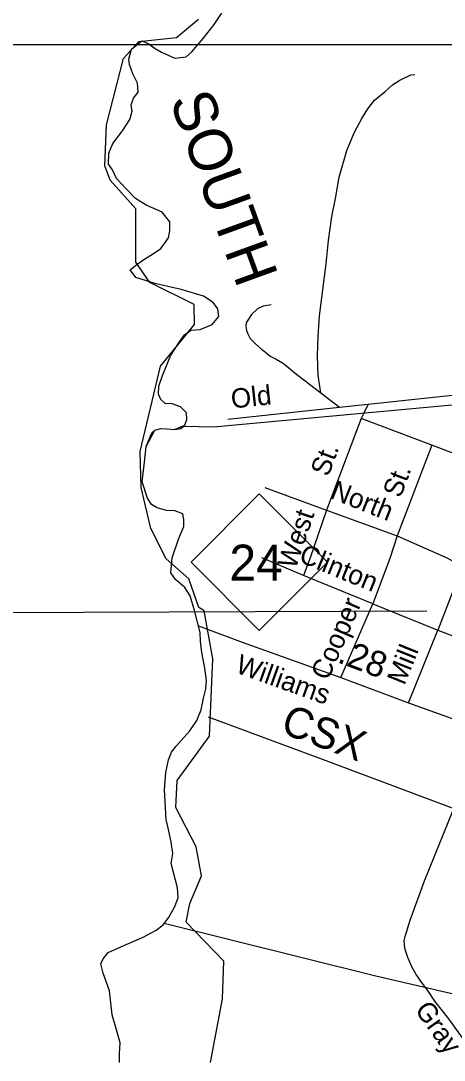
# Model space of a CAD drawing. Extents: x 2093524 to 2270757, y 289120 to 570408.
# Drawn here: x 2105108 to 2107171, y 452733 to 457799 of the extents above; entities that cross this region are included whole.
import ezdxf

# ---------------------------------------------------------------- set-up
doc = ezdxf.new("R2010")
doc.units = 0
for name, color, linetype in [('Exist Boundary Political City Limit New', 7, 'Continuous'), ('Exist Boundary Political CountyLine', 7, 'Continuous'), ('Exist Hydrographic Misc Water Feature', 7, 'Continuous'), ('Exist Hydrographic River Shore Label', 7, 'Continuous'), ('Exist Railroad Mainline', 7, 'Continuous'), ('Exist Railroad Mainline Label', 7, 'Continuous'), ('Exist Road Non-System Type 51', 7, 'Continuous'), ('Exist Road Non-System Type 51 Label', 7, 'Continuous'), ('Exist Road Primary NC Attributed', 7, 'Continuous'), ('Exist Road Primary NC Label', 7, 'Continuous'), ('Exist Road Primary NC Mileage Hundredths English Label', 7, 'Continuous'), ('Exist Road Primary NC Shield CELL', 7, 'Continuous'), ('Exist Road Primary NC Shield Number Label', 7, 'Continuous'), ('Exist Road Secondary Type 51 Attributed', 7, 'Continuous'), ('Exist Road Secondary Type 51 Label', 7, 'Continuous'), ('Exist Utilities Telephone Line', 7, 'Continuous'), ('Map Preparation Boundary City Limit Buffer Line', 7, 'Continuous'), ('Map Preparation Inset Cut Line', 7, 'Continuous'), ('Map Preparation Longitude Latitude Lines', 7, 'Continuous')]:
    doc.layers.add(name, color=color, linetype=linetype)

msp = doc.modelspace()

# ---------------------------------------------------------------- linework, layer by layer
at = {"layer": 'Exist Boundary Political City Limit New'}
for points in [[(2106046.8, 455819.3), (2108020.2, 456001.6), (2108258.8, 456658.4), (2108413, 456687), (2108500.5, 456688.3), (2108615.5, 456662.2), (2108709.8, 456618.7), (2108745.8, 456598.9), (2108873.8, 456511.7), (2109106.2, 456334.7), (2109135, 456309.5), (2109099.5, 456191.4), (2108968.2, 456138.6), (2109110.2, 453299.6), (2107520.5, 451083.8)], [(2105814.5, 454134.6), (2105827.8, 454197.4), (2105842.8, 454233.8), (2105864.2, 454261.8), (2105889, 454291.6), (2105932, 454337.8), (2105965, 454389.1), (2105986.5, 454440.3), (2105998, 454496.5), (2106009.5, 454542.8), (2106013, 454584.1), (2106004.8, 454643.6), (2105989.8, 454719.6), (2105983.2, 454775.8), (2105981.5, 454817.1), (2105955, 454924.5), (2105933.5, 454995.6), (2105907.2, 455036.9), (2105861, 455074.9), (2105839.5, 455108), (2105846, 455180.7), (2105875.8, 455271.6), (2105902.2, 455334.4), (2105902.2, 455367.4), (2105897.2, 455395.5), (2105859.2, 455410.4), (2105818, 455412.1), (2105771.8, 455425.3), (2105745.2, 455441.8), (2105725.5, 455471.6), (2105699, 455550.9), (2105710.5, 455646.8), (2105718.8, 455724.4), (2105747, 455790.5), (2105761.8, 455803.8), (2105789.8, 455812), (2105819.5, 455810.3), (2105857.5, 455807.1), (2105887.2, 455812), (2105900.8, 455823.2), (2106046.8, 455819.3)], [(2105588.2, 452721.6), (2105588.2, 452764.5), (2105591.5, 452817.4), (2105578.2, 452868.7), (2105553.5, 452954.6), (2105540.2, 453070.3), (2105509, 453156.2), (2105497.5, 453202.5), (2105509, 453227.3), (2105533.8, 453257), (2105609.8, 453291.7), (2105704, 453333.1), (2105766.8, 453366.1), (2105801.5, 453392.5), (2105827.8, 453427.2), (2105857.5, 453478.5), (2105874, 453524.8), (2105870.8, 453572.7), (2105841, 453691.7), (2105849.2, 453739.6), (2105841, 453795.8), (2105827.8, 453856.9), (2105816.2, 453906.5), (2105808, 454050.3), (2105814.5, 454134.6)]]:
    msp.add_lwpolyline(points, dxfattribs=at)
at = {"layer": 'Exist Boundary Political CountyLine'}
for points in [[(2105941.8, 457648.1), (2105996.2, 457712.5), (2106051, 457780.3), (2106123.5, 457891)], [(2105841, 453795.8), (2105827.8, 453856.9), (2105816.2, 453906.5), (2105808, 454050.3), (2105814.5, 454134.6), (2105827.8, 454197.4), (2105842.8, 454233.8), (2105864.2, 454261.8), (2105889, 454291.6), (2105932, 454337.8), (2105965, 454389.1), (2105986.5, 454440.3), (2105998, 454496.5), (2106009.5, 454542.8), (2106013, 454584.1), (2106004.8, 454643.6), (2105989.8, 454719.6), (2105983.2, 454775.8), (2105981.5, 454817.1), (2105955, 454924.5), (2105933.5, 454995.6), (2105907.2, 455036.9), (2105861, 455074.9), (2105839.5, 455108), (2105846, 455180.7), (2105875.8, 455271.6), (2105902.2, 455334.4), (2105902.2, 455367.4), (2105897.2, 455395.5), (2105859.2, 455410.4), (2105818, 455412.1), (2105771.8, 455425.3), (2105745.2, 455441.8), (2105725.5, 455471.6), (2105699, 455550.9), (2105710.5, 455646.8), (2105718.8, 455724.4), (2105761.8, 455803.8), (2105789.8, 455812), (2105819.5, 455810.3), (2105857.5, 455807.1), (2105907.2, 455828.5), (2105917, 455855), (2105915.5, 455888), (2105885.8, 455917.8), (2105846, 455931), (2105811.2, 455932.7), (2105789.8, 455952.5), (2105778.2, 455978.9), (2105780, 456018.6), (2105798, 456069.8), (2105839.5, 456169), (2105880.8, 456233.4), (2105905.5, 456268.1), (2105937, 456291.3), (2105981.5, 456294.6), (2106041, 456317.7), (2106072.2, 456357.4), (2106067.5, 456395.4), (2106046, 456425.1), (2105998, 456456.5), (2105889, 456489.6), (2105766.8, 456516), (2105669.2, 456547.4), (2105641.2, 456585.4), (2105667.5, 456605.3), (2105707.2, 456635), (2105755.2, 456664.8), (2105789.8, 456689.6), (2105808, 456712.7), (2105827.8, 456740.8), (2105834.5, 456775.5), (2105834.5, 456818.5), (2105796.5, 456866.4), (2105718.8, 456899.4), (2105667.5, 456932.5), (2105623, 456978.8), (2105575, 457030), (2105555.2, 457073), (2105535.5, 457099.4), (2105537, 457154), (2105556.8, 457200.2), (2105603.2, 457263), (2105639.5, 457317.6), (2105651, 457358.9), (2105646, 457388.6), (2105657.8, 457421.7), (2105679.2, 457451.4), (2105675.8, 457494.4), (2105654.2, 457540.7), (2105637.8, 457585.3), (2105634.5, 457611.8), (2105647.8, 457659.7), (2105697.2, 457701), (2105728.8, 457687.8), (2105763.5, 457663), (2105793.2, 457646.4), (2105859.2, 457616.7), (2105913.8, 457623.3), (2105941.8, 457648.1)], [(2105588.2, 452721.6), (2105588.2, 452764.5), (2105591.5, 452817.4), (2105578.2, 452868.7), (2105553.5, 452954.6), (2105540.2, 453070.3), (2105509, 453156.2), (2105497.5, 453202.5), (2105509, 453227.3), (2105533.8, 453257), (2105609.8, 453291.7), (2105704, 453333.1), (2105766.8, 453366.1), (2105801.5, 453392.5), (2105827.8, 453427.2), (2105857.5, 453478.5), (2105874, 453524.8), (2105870.8, 453572.7), (2105841, 453691.7), (2105849.2, 453739.6), (2105841, 453795.8)]]:
    msp.add_lwpolyline(points, dxfattribs=at)
at = {"layer": 'Exist Hydrographic Misc Water Feature'}
for points in [[(2105816.2, 455176), (2105742.2, 455323.9), (2105694.4, 455523.6), (2105689.1, 455700.2), (2105788.1, 456114.8), (2105954.2, 456318.2), (2105953.2, 456416.7), (2105736.2, 456522.7), (2105669.2, 456622.4), (2105668.2, 456881.6), (2105543.1, 457021.9), (2105518.1, 457091.3), (2105526.1, 457291.2), (2105608.1, 457614.4), (2105683.1, 457698.2), (2105866.2, 457717.5), (2105974.1, 457807.2)], [(2106033.1, 452721.1), (2106090.2, 453031.6), (2106098.1, 453215.1), (2105914.2, 453405.8), (2105931.2, 453497.3), (2105988.2, 453630.7), (2105963.2, 453772.3), (2105863.2, 453964.6), (2105870.1, 454095.6), (2106028.2, 454312.3), (2106044.2, 454689.2), (2106001.2, 454923), (2105976.1, 454939.9), (2105926.1, 455078.7), (2105816.2, 455176)]]:
    msp.add_lwpolyline(points, dxfattribs=at)
at = {"layer": 'Exist Railroad Mainline'}
msp.add_lwpolyline([(2106021.7, 454406.7), (2106581.6, 454198.7), (2107218.9, 453960.1)], dxfattribs=at)
at = {"layer": 'Exist Road Non-System Type 51'}
for p, q in [((2106800.6, 455930.6), (2107995.3, 456059.3)), ((2106570.9, 455984.6), (2106661.1, 455915.6)), ((2106661.1, 455915.6), (2106800.6, 455930.6)), ((2106117.3, 455856.9), (2106661.1, 455915.6)), ((2106767.4, 455859.9), (2106598.4, 455413.3)), ((2107110.8, 455731), (2106767.4, 455859.9)), ((2107110.8, 455731), (2106941.9, 455288.4)), ((2107432.3, 455608.6), (2107110.8, 455731)), ((2106296.6, 455523.3), (2106598.4, 455413.3)), ((2106598.4, 455413.3), (2106941.9, 455288.4)), ((2106485.7, 455095.9), (2106283.1, 455181.2)), ((2107260.6, 455140.5), (2107140.4, 454828.9)), ((2106823, 454957.2), (2106485.7, 455095.9)), ((2106667.8, 454598.3), (2106823, 454957.2)), ((2106823, 454957.2), (2107140.4, 454828.9)), ((2106997.3, 454473.8), (2107140.4, 454828.9)), ((2107140.4, 454828.9), (2107493.7, 454693.8))]:
    msp.add_line(p, q, dxfattribs=at)
for points in [[(2106570.9, 455984.6), (2106557.6, 456070.1), (2106553.5, 456166.2), (2106557.4, 456262.1), (2106563.4, 456359.9), (2106580, 456487.6), (2106596.5, 456613.3), (2106606.8, 456727.1), (2106623.1, 456844.7), (2106640.9, 456932.4), (2106658.9, 457036), (2106697.6, 457167.2), (2106733.3, 457252.5), (2106770.7, 457321.7), (2106799.6, 457369.2), (2106832.5, 457412.5), (2106883.3, 457453.5), (2106920, 457486.7), (2106954.4, 457510), (2107008.9, 457535), (2107029, 457536.6)], [(2106328.5, 456414.6), (2106288.4, 456407.5), (2106262.1, 456394), (2106231.5, 456366.6), (2106217.1, 456344.9), (2106206.8, 456327.1), (2106204.4, 456309.1), (2106208, 456289.1), (2106213.7, 456273), (2106225.2, 456250.7), (2106237, 456238.5), (2106252.7, 456222.2), (2106280.2, 456197.6), (2106299.9, 456183.2), (2106323.5, 456164.8), (2106353.2, 456150.2), (2106382.8, 456131.6), (2106412.4, 456109), (2106437.9, 456086.5), (2106570.9, 455984.6)], [(2106800.6, 455930.6), (2106780.1, 455887), (2106767.4, 455859.9)], [(2106598.4, 455413.3), (2106518.6, 455181.2), (2106485.7, 455095.9)], [(2106941.9, 455288.4), (2106907.9, 455182.7), (2106823, 454957.2)], [(2106941.9, 455288.4), (2107181, 455183.4), (2107260.6, 455140.5)]]:
    msp.add_lwpolyline(points, dxfattribs=at)
at = {"layer": 'Exist Road Primary NC Attributed'}
msp.add_lwpolyline([(2105973.3, 454850.3), (2106187.2, 454769.9), (2106667.8, 454598.3), (2106997.3, 454473.8), (2107354.7, 454346.6)], dxfattribs=at)
at = {"layer": 'Exist Road Primary NC Shield CELL'}
msp.add_lwpolyline([(2105937.4, 455160.2), (2106270.3, 455493.2), (2106603.3, 455160.2), (2106270.3, 454827.2)], close=True, dxfattribs=at)
at = {"layer": 'Exist Road Secondary Type 51 Attributed'}
msp.add_lwpolyline([(2107459.1, 452562.6), (2107334.6, 452737.1), (2107194.5, 452933.9), (2107126.3, 453021.3), (2107091.3, 453072), (2107066, 453106.5), (2107034.9, 453151.1), (2107013.6, 453187.5), (2106994.5, 453233.9), (2106981.3, 453272.1), (2106977.7, 453294.2), (2106976.2, 453316.2), (2106980.6, 453336.1), (2107006.2, 453415.6), (2107076, 453606.2), (2107218.9, 453960.1)], dxfattribs=at)
at = {"layer": 'Exist Utilities Telephone Line'}
msp.add_lwpolyline([(2105807.3, 453400.3), (2106838.7, 453144.2), (2107341.8, 453026.6), (2109094.5, 452364), (2110400.5, 451876.6), (2111696.6, 451383.3), (2112393.2, 451120.7), (2113608.1, 450659.9), (2115178.2, 450071.7), (2116383.7, 449621.6), (2117759.4, 449110.5)], dxfattribs=at)
at = {"layer": 'Map Preparation Boundary City Limit Buffer Line'}
for points in [[(2106046.8, 455819.3), (2108020.2, 456001.6), (2108258.8, 456658.4), (2108413, 456687), (2108500.5, 456688.3), (2108615.5, 456662.2), (2108709.8, 456618.7), (2108745.8, 456598.9), (2108873.8, 456511.7), (2109106.2, 456334.7), (2109135, 456309.5), (2109099.5, 456191.4), (2108968.2, 456138.6), (2109110.2, 453299.6), (2107520.5, 451083.8)], [(2105814.5, 454134.6), (2105827.8, 454197.4), (2105842.8, 454233.8), (2105864.2, 454261.8), (2105889, 454291.6), (2105932, 454337.8), (2105965, 454389.1), (2105986.5, 454440.3), (2105998, 454496.5), (2106009.5, 454542.8), (2106013, 454584.1), (2106004.8, 454643.6), (2105989.8, 454719.6), (2105983.2, 454775.8), (2105981.5, 454817.1), (2105955, 454924.5), (2105933.5, 454995.6), (2105907.2, 455036.9), (2105861, 455074.9), (2105839.5, 455108), (2105846, 455180.7), (2105875.8, 455271.6), (2105902.2, 455334.4), (2105902.2, 455367.4), (2105897.2, 455395.5), (2105859.2, 455410.4), (2105818, 455412.1), (2105771.8, 455425.3), (2105745.2, 455441.8), (2105725.5, 455471.6), (2105699, 455550.9), (2105710.5, 455646.8), (2105718.8, 455724.4), (2105747, 455790.5), (2105761.8, 455803.8), (2105789.8, 455812), (2105819.5, 455810.3), (2105857.5, 455807.1), (2105887.2, 455812), (2105900.8, 455823.2), (2106046.8, 455819.3)], [(2105588.2, 452721.6), (2105588.2, 452764.5), (2105591.5, 452817.4), (2105578.2, 452868.7), (2105553.5, 452954.6), (2105540.2, 453070.3), (2105509, 453156.2), (2105497.5, 453202.5), (2105509, 453227.3), (2105533.8, 453257), (2105609.8, 453291.7), (2105704, 453333.1), (2105766.8, 453366.1), (2105801.5, 453392.5), (2105827.8, 453427.2), (2105857.5, 453478.5), (2105874, 453524.8), (2105870.8, 453572.7), (2105841, 453691.7), (2105849.2, 453739.6), (2105841, 453795.8), (2105827.8, 453856.9), (2105816.2, 453906.5), (2105808, 454050.3), (2105814.5, 454134.6)]]:
    msp.add_lwpolyline(points, dxfattribs=at)
at = {"layer": 'Map Preparation Inset Cut Line'}
msp.add_lwpolyline([(2104234.3, 457682.7), (2112277, 457682.7), (2112277, 449362.4), (2104234.3, 449362.4)], close=True, dxfattribs=at)
at = {"layer": 'Map Preparation Longitude Latitude Lines'}
msp.add_line((2101543, 454901.6), (2107086.4, 454922.5), dxfattribs=at)

# ---------------------------------------------------------------- texts
at = {"layer": 'Exist Hydrographic River Shore Label'}
msp.add_text('SOUTH', height=210, rotation=289.9658, dxfattribs=at).set_placement((2105831.8, 457412.3))
at = {"layer": 'Exist Railroad Mainline Label'}
msp.add_text('CSX', height=150, rotation=339.6139, dxfattribs=at).set_placement((2106367.4, 454330.8))
at = {"layer": 'Exist Road Non-System Type 51 Label'}
for s, rotation, p in [('Old', 6.161, (2106137.1, 455908.5)), ('St.', 69.2724, (2106605.9, 455572.3)), ('St.', 69.1125, (2106957.9, 455468.5)), ('North', 338.3992, (2106610.8, 455473.6)), ('West', 71.0293, (2106446.3, 455122.1)), ('Clinton', 337.6471, (2106457.7, 455163.9)), ('Cooper', 66.6148, (2106605, 454578.8)), ('Mill', 68.0512, (2106977.5, 454556.3))]:
    msp.add_text(s, height=95, rotation=rotation, dxfattribs=at).set_placement(p)
at = {"layer": 'Exist Road Primary NC Label'}
msp.add_text('Williams', height=95, rotation=340.3506, dxfattribs=at).set_placement((2106149.1, 454623.7))
at = {"layer": 'Exist Road Primary NC Mileage Hundredths English Label'}
msp.add_text('.28', height=125, rotation=339.3014, dxfattribs=at).set_placement((2106645.5, 454673.5))
at = {"layer": 'Exist Road Primary NC Shield Number Label'}
msp.add_text('24', height=175, dxfattribs=at).set_placement((2106124.5, 455070.5))
at = {"layer": 'Exist Road Secondary Type 51 Label'}
msp.add_text('Gray', height=95, rotation=305.4462, dxfattribs=at).set_placement((2107025.2, 452978.2))

doc.saveas('drawing.dxf')
